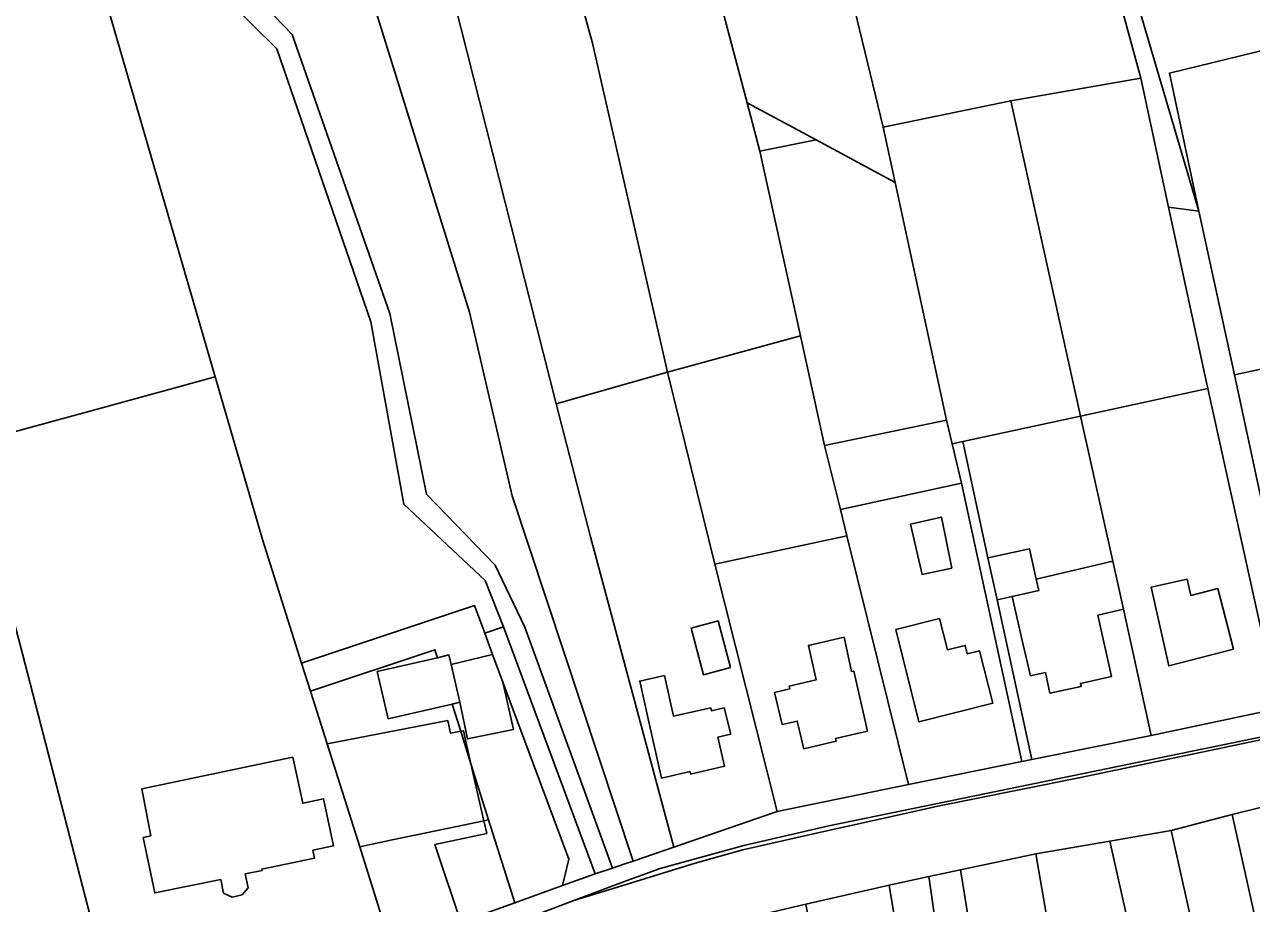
# Model space of a CAD drawing. Extents: x -502026 to -497664, y -1143484 to -1138019.
# Drawn here: x -499356.4 to -499169.2, y -1140456.9 to -1140322.7 of the extents above; entities that cross this region are included whole.
import ezdxf

# ---------------------------------------------------------------- set-up
doc = ezdxf.new("R2010")
doc.units = 0
for name, color, linetype in [('25', 7, 'Continuous'), ('31', 7, 'Continuous'), ('37', 7, 'Continuous'), ('55', 7, 'Continuous'), ('7', 7, 'Continuous')]:
    doc.layers.add(name, color=color, linetype=linetype)

msp = doc.modelspace()

# ---------------------------------------------------------------- linework, layer by layer
at = {"layer": '25'}
for points in [[(-499232.59, -1140308.74), (-499225.43, -1140338.4), (-499223.6, -1140346.82), (-499235.63, -1140340.34), (-499246.16, -1140334.66), (-499249.65, -1140321.45), (-499264.59, -1140256.07), (-499270.05, -1140210.03), (-499277.97, -1140188.93), (-499257.79, -1140186.68), (-499240.39, -1140276.46)], [(-499181.86, -1140350.58), (-499176.07, -1140377.34), (-499175.86, -1140378.3), (-499195.3, -1140382.48), (-499205.96, -1140334.35), (-499186.12, -1140330.89)], [(-499235.63, -1140340.34), (-499244.22, -1140342.03), (-499246.16, -1140334.66)], [(-499223.6, -1140346.82), (-499215.74, -1140383.1), (-499234.36, -1140386.97), (-499238.01, -1140370.25), (-499244.22, -1140342.03), (-499235.63, -1140340.34)], [(-499149.26, -1140390.27), (-499148.22, -1140394.89), (-499149.69, -1140395.2), (-499158.02, -1140396.95), (-499157.19, -1140401.38), (-499166.01, -1140403.23), (-499171.82, -1140376.2), (-499153.05, -1140372.17)], [(-499251.08, -1140405.1), (-499241.58, -1140442.84), (-499256.34, -1140447.94), (-499257.33, -1140448.28), (-499270.08, -1140400.91), (-499275.31, -1140380.63), (-499258.32, -1140375.79)], [(-499314.14, -1140420.19), (-499312.79, -1140424.47), (-499310.24, -1140432.54), (-499305.28, -1140448.25), (-499300.46, -1140463.58), (-499317.1, -1140470.61), (-499339.68, -1140477.92), (-499341.31, -1140478.34), (-499343.61, -1140469.6), (-499357.13, -1140417.19), (-499365.33, -1140386.89), (-499345.11, -1140381.36), (-499327.31, -1140376.49), (-499320.1, -1140401.33)], [(-499214.88, -1140386.71), (-499213.45, -1140392.75), (-499231.91, -1140396.77), (-499234.36, -1140386.97), (-499215.74, -1140383.1)], [(-499190.39, -1140404.65), (-499202.07, -1140407.36), (-499203.08, -1140402.74), (-499209.43, -1140404.12), (-499213.25, -1140386.39), (-499195.3, -1140382.48)], [(-499209.43, -1140404.12), (-499208.01, -1140410.53), (-499202.74, -1140434.9), (-499204.27, -1140435.21), (-499213.45, -1140392.75), (-499214.88, -1140386.71), (-499213.25, -1140386.39)], [(-499204.27, -1140435.21), (-499221.53, -1140438.73), (-499230.97, -1140400.77), (-499231.91, -1140396.77), (-499213.45, -1140392.75)], [(-499214.92, -1140405.73), (-499216.54, -1140397.91), (-499221.27, -1140399.01), (-499219.49, -1140406.68)], [(-499221.53, -1140438.73), (-499241.58, -1140442.84), (-499251.08, -1140405.1), (-499230.97, -1140400.77)], [(-499188.77, -1140411.97), (-499184.51, -1140431.25), (-499202.74, -1140434.9), (-499208.01, -1140410.53), (-499205.74, -1140410.03), (-499204.04, -1140417.41), (-499202.95, -1140422.14), (-499200.67, -1140421.64), (-499199.97, -1140424.8), (-499195.23, -1140423.75), (-499195.32, -1140423.3), (-499190.58, -1140422.25), (-499192.65, -1140412.87)], [(-499248.73, -1140420.89), (-499250.6, -1140413.76), (-499254.72, -1140414.84), (-499252.85, -1140421.97)], [(-499216.8, -1140413.39), (-499223.5, -1140415.08), (-499219.95, -1140429.17), (-499208.7, -1140426.33), (-499210.72, -1140418.31), (-499212.58, -1140418.78), (-499212.9, -1140417.51), (-499215.59, -1140418.19)], [(-499231.38, -1140416.22), (-499236.83, -1140417.5), (-499235.66, -1140422.76), (-499239.77, -1140423.72), (-499239.67, -1140424.15), (-499242, -1140424.69), (-499240.81, -1140429.58), (-499238.53, -1140429.05), (-499237.54, -1140433.28), (-499232.6, -1140432.12), (-499232.69, -1140431.73), (-499227.81, -1140430.59), (-499229.9, -1140421.42), (-499230.24, -1140421.5)], [(-499258.79, -1140422.1), (-499262.55, -1140422.95), (-499261.15, -1140429.16), (-499259.21, -1140437.76), (-499254.88, -1140436.75), (-499254.79, -1140437.14), (-499249.61, -1140435.93), (-499250.64, -1140431.52), (-499248.68, -1140431.06), (-499249.66, -1140427.03), (-499251.62, -1140427.47), (-499251.72, -1140427.03), (-499257.39, -1140428.28)], [(-499315.46, -1140434.54), (-499338.51, -1140439.38), (-499337.15, -1140446.58), (-499338.3, -1140446.82), (-499336.55, -1140455.28), (-499326.48, -1140453.24), (-499326.05, -1140455.3), (-499324.76, -1140455.91), (-499323.23, -1140455.59), (-499322.29, -1140454.49), (-499322.73, -1140452.39), (-499320.18, -1140451.85), (-499320.22, -1140451.63), (-499312.16, -1140449.98), (-499312.42, -1140448.76), (-499309.27, -1140448.11), (-499310.78, -1140440.93), (-499313.98, -1140441.6)], [(-499163.88, -1140480.68), (-499172.47, -1140486.08), (-499181.49, -1140445.74), (-499172.15, -1140443.33)], [(-499159.69, -1140478.05), (-499163.88, -1140480.68), (-499172.15, -1140443.33), (-499167.85, -1140442.22)], [(-499289.85, -1140459.75), (-499300.46, -1140463.58), (-499305.28, -1140448.25), (-499300.31, -1140447.2), (-499290.45, -1140445.12), (-499286.34, -1140444.25), (-499285.9, -1140446.21), (-499293.8, -1140447.87)], [(-499281.61, -1140456.77), (-499289.85, -1140459.75), (-499293.8, -1140447.87), (-499285.9, -1140446.21), (-499286.34, -1140444.25), (-499285.61, -1140444.1)], [(-499180.97, -1140491.41), (-499181.79, -1140491.83), (-499193.4, -1140499.9), (-499202.11, -1140449.32), (-499190.84, -1140447.37)]]:
    msp.add_lwpolyline(points, close=True, dxfattribs=at)
at = {"layer": '31'}
msp.add_lwpolyline([(-499348.67, -1140302.93), (-499327.31, -1140376.49), (-499345.11, -1140381.36), (-499365.33, -1140386.89), (-499381.85, -1140325.93), (-499391.39, -1140289.65), (-499371.06, -1140284.06), (-499355.86, -1140279.87), (-499350.3, -1140303.38)], close=True, dxfattribs=at)
at = {"layer": '37'}
for points in [[(-499175.16, -1140286.65), (-499173.86, -1140291.43), (-499164.43, -1140325.93), (-499181.73, -1140330.12), (-499177.24, -1140351.2), (-499198.42, -1140279.37), (-499205.65, -1140254.74), (-499215.6, -1140225.13), (-499224.19, -1140180), (-499232.57, -1140135.07), (-499238.14, -1140092.65), (-499218.01, -1140079.54), (-499208.2, -1140152.9), (-499200.42, -1140191.86), (-499195.81, -1140212.12), (-499192.03, -1140228.73), (-499184.85, -1140253.13)], [(-499238.14, -1140092.65), (-499232.57, -1140135.07), (-499224.19, -1140180), (-499215.6, -1140225.13), (-499205.65, -1140254.74), (-499198.42, -1140279.37), (-499177.24, -1140351.2), (-499181.86, -1140350.58), (-499186.12, -1140330.89), (-499194.15, -1140301.4), (-499232.59, -1140308.74), (-499240.39, -1140276.46), (-499257.79, -1140186.68), (-499268.89, -1140143.37), (-499275.49, -1140107.46), (-499277.96, -1140087.8)], [(-499266.71, -1140451.48), (-499269.37, -1140452.35), (-499283.36, -1140414.68), (-499286.12, -1140407.58), (-499298.55, -1140395.96), (-499303.58, -1140368.1), (-499317.91, -1140326.44), (-499325.57, -1140318.86), (-499332.18, -1140298.56), (-499328.6, -1140297.61), (-499322.57, -1140316.98), (-499315.6, -1140324.26), (-499300.7, -1140366.81), (-499295.09, -1140394.42), (-499284.63, -1140405.26), (-499280.08, -1140414.71)], [(-499186.12, -1140330.89), (-499205.96, -1140334.35), (-499225.43, -1140338.4), (-499232.59, -1140308.74), (-499194.15, -1140301.4)], [(-499165.12, -1140427.13), (-499184.51, -1140431.25), (-499188.77, -1140411.97), (-499190.39, -1140404.65), (-499195.3, -1140382.48), (-499175.86, -1140378.3)], [(-499179.04, -1140407.38), (-499184.55, -1140408.63), (-499181.84, -1140420.62), (-499171.97, -1140418.07), (-499174.36, -1140408.82), (-499178.47, -1140409.89)]]:
    msp.add_lwpolyline(points, close=True, dxfattribs=at)
at = {"layer": '55'}
for points in [[(-499391.39, -1140289.65), (-499381.85, -1140325.93), (-499365.33, -1140386.89), (-499357.13, -1140417.19), (-499343.61, -1140469.6), (-499345.85, -1140470.34), (-499341.31, -1140478.34), (-499349.24, -1140480.36), (-499352.11, -1140481.09), (-499375.07, -1140394.73), (-499384.85, -1140355.82), (-499390.45, -1140334.96), (-499399.25, -1140304.07)], [(-499289.85, -1140459.75), (-499281.61, -1140456.77), (-499274.32, -1140454.14), (-499269.37, -1140452.35), (-499266.71, -1140451.48), (-499264.81, -1140450.86), (-499263.54, -1140450.42), (-499257.33, -1140448.28), (-499256.34, -1140447.94), (-499241.58, -1140442.84), (-499221.53, -1140438.73), (-499204.27, -1140435.21), (-499202.74, -1140434.9), (-499184.51, -1140431.25), (-499165.12, -1140427.13)], [(-499159.71, -1140429.84), (-499233.71, -1140445.05), (-499246.65, -1140448.02), (-499259.46, -1140451.53), (-499265.03, -1140453.58), (-499272.61, -1140456.46), (-499282.89, -1140460.36)], [(-499357.43, -1140482.45), (-499354.19, -1140481.62), (-499353.09, -1140485.97), (-499352.17, -1140485.78), (-499335.57, -1140480.59), (-499325.07, -1140477), (-499314.72, -1140473.37), (-499305.56, -1140469.74), (-499282.89, -1140460.36), (-499272.61, -1140456.46), (-499267.25, -1140454.8), (-499254.12, -1140450.73), (-499246.83, -1140448.68), (-499235.84, -1140446.23), (-499226.2, -1140444.09), (-499217.05, -1140442.04), (-499212.52, -1140441.1), (-499195.56, -1140437.73), (-499174.35, -1140433.3), (-499163.04, -1140430.88)], [(-499167.85, -1140442.22), (-499172.15, -1140443.33), (-499181.49, -1140445.74), (-499190.84, -1140447.37), (-499202.11, -1140449.32), (-499213.64, -1140451.77), (-499218.43, -1140452.79), (-499224.48, -1140454.07), (-499237.22, -1140457.01), (-499253.91, -1140460.9), (-499256.93, -1140461.6), (-499259, -1140462.08), (-499261.13, -1140462.58), (-499264.09, -1140463.7), (-499279.11, -1140469.38), (-499283.56, -1140471.07), (-499294.72, -1140475.29), (-499303.43, -1140478.89), (-499312.68, -1140482.72), (-499319.8, -1140485.44), (-499326.12, -1140487.86), (-499339.19, -1140492.06), (-499356.17, -1140496.24), (-499357.15, -1140496.44)]]:
    msp.add_lwpolyline(points, dxfattribs=at)
for points in [[(-499177.24, -1140351.2), (-499171.82, -1140376.2), (-499166.01, -1140403.23), (-499161.13, -1140426.28), (-499165.12, -1140427.13), (-499175.86, -1140378.3), (-499176.07, -1140377.34), (-499181.86, -1140350.58)], [(-499214.92, -1140405.73), (-499219.49, -1140406.68), (-499221.27, -1140399.01), (-499216.54, -1140397.91)], [(-499202.07, -1140407.36), (-499201.68, -1140409.13), (-499205.74, -1140410.03), (-499208.01, -1140410.53), (-499209.43, -1140404.12), (-499203.08, -1140402.74)], [(-499188.77, -1140411.97), (-499192.65, -1140412.87), (-499190.58, -1140422.25), (-499195.32, -1140423.3), (-499195.23, -1140423.75), (-499199.97, -1140424.8), (-499200.67, -1140421.64), (-499202.95, -1140422.14), (-499204.04, -1140417.41), (-499205.74, -1140410.03), (-499201.68, -1140409.13), (-499202.07, -1140407.36), (-499190.39, -1140404.65)], [(-499179.04, -1140407.38), (-499178.47, -1140409.89), (-499174.36, -1140408.82), (-499171.97, -1140418.07), (-499181.84, -1140420.62), (-499184.55, -1140408.63)], [(-499272.61, -1140456.46), (-499265.03, -1140453.58), (-499259.46, -1140451.53), (-499246.65, -1140448.02), (-499233.71, -1140445.05), (-499159.71, -1140429.84), (-499128.81, -1140423.26), (-499106.54, -1140417.03), (-499096.27, -1140413.77), (-499110.33, -1140418.57), (-499119.85, -1140421.4), (-499128.56, -1140423.54), (-499136.65, -1140425.28), (-499141.34, -1140426.07), (-499163.04, -1140430.88), (-499174.35, -1140433.3), (-499195.56, -1140437.73), (-499212.52, -1140441.1), (-499217.05, -1140442.04), (-499226.2, -1140444.09), (-499235.84, -1140446.23), (-499246.83, -1140448.68), (-499254.12, -1140450.73), (-499267.25, -1140454.8)], [(-499248.73, -1140420.89), (-499252.85, -1140421.97), (-499254.72, -1140414.84), (-499250.6, -1140413.76)], [(-499216.8, -1140413.39), (-499215.59, -1140418.19), (-499212.9, -1140417.51), (-499212.58, -1140418.78), (-499210.72, -1140418.31), (-499208.7, -1140426.33), (-499219.95, -1140429.17), (-499223.5, -1140415.08)], [(-499231.38, -1140416.22), (-499230.24, -1140421.5), (-499229.9, -1140421.42), (-499227.81, -1140430.59), (-499232.69, -1140431.73), (-499232.6, -1140432.12), (-499237.54, -1140433.28), (-499238.53, -1140429.05), (-499240.81, -1140429.58), (-499242, -1140424.69), (-499239.67, -1140424.15), (-499239.77, -1140423.72), (-499235.66, -1140422.76), (-499236.83, -1140417.5)], [(-499293.43, -1140419.37), (-499302.59, -1140421.49), (-499300.93, -1140428.69), (-499291.19, -1140426.45), (-499289.87, -1140430.61), (-499291.41, -1140430.91), (-499291.85, -1140428.96), (-499310.24, -1140432.54), (-499312.79, -1140424.47), (-499293.81, -1140418.16)], [(-499291.34, -1140420.4), (-499290, -1140426.17), (-499291.19, -1140426.45), (-499300.93, -1140428.69), (-499302.59, -1140421.49), (-499293.43, -1140419.37), (-499291.67, -1140418.96)], [(-499283.43, -1140423.11), (-499281.8, -1140430.32), (-499288.85, -1140431.77), (-499290, -1140426.17), (-499291.34, -1140420.4), (-499285, -1140418.88)], [(-499258.79, -1140422.1), (-499257.39, -1140428.28), (-499251.72, -1140427.03), (-499251.62, -1140427.47), (-499249.66, -1140427.03), (-499248.68, -1140431.06), (-499250.64, -1140431.52), (-499249.61, -1140435.93), (-499254.79, -1140437.14), (-499254.88, -1140436.75), (-499259.21, -1140437.76), (-499261.15, -1140429.16), (-499262.55, -1140422.95)], [(-499289.87, -1140430.61), (-499288.3, -1140435.59), (-499286.34, -1140444.25), (-499290.45, -1140445.12), (-499300.31, -1140447.2), (-499305.28, -1140448.25), (-499310.24, -1140432.54), (-499291.85, -1140428.96), (-499291.41, -1140430.91)], [(-499315.46, -1140434.54), (-499313.98, -1140441.6), (-499310.78, -1140440.93), (-499309.27, -1140448.11), (-499312.42, -1140448.76), (-499312.16, -1140449.98), (-499320.22, -1140451.63), (-499320.18, -1140451.85), (-499322.73, -1140452.39), (-499322.29, -1140454.49), (-499323.23, -1140455.59), (-499324.76, -1140455.91), (-499326.05, -1140455.3), (-499326.48, -1140453.24), (-499336.55, -1140455.28), (-499338.3, -1140446.82), (-499337.15, -1140446.58), (-499338.51, -1140439.38)], [(-499285.61, -1140444.1), (-499286.34, -1140444.25), (-499288.3, -1140435.59)]]:
    msp.add_lwpolyline(points, close=True, dxfattribs=at)
at = {"layer": '7'}
for points in [[(-499342.35, -1140061.12), (-499331.56, -1140143.48), (-499317.08, -1140215.68), (-499275.31, -1140380.63), (-499270.08, -1140400.91), (-499257.33, -1140448.28), (-499263.54, -1140450.42), (-499282.02, -1140394.66), (-499288.54, -1140366.65), (-499309.4, -1140299.49), (-499337.15, -1140168.8), (-499343.05, -1140137.93), (-499349.12, -1140095.6), (-499352.11, -1140062.42), (-499342.49, -1140060.03)], [(-499321.12, -1140076.23), (-499320.01, -1140082.5), (-499308.02, -1140149.83), (-499301.15, -1140189.25), (-499295.05, -1140216.66), (-499289.56, -1140253.92), (-499269.75, -1140325.57), (-499258.32, -1140375.79), (-499275.31, -1140380.63), (-499317.08, -1140215.68), (-499331.56, -1140143.48), (-499342.35, -1140061.12)], [(-499263.54, -1140450.42), (-499264.81, -1140450.86), (-499266.71, -1140451.48), (-499280.08, -1140414.71), (-499284.63, -1140405.26), (-499295.09, -1140394.42), (-499300.7, -1140366.81), (-499315.6, -1140324.26), (-499322.57, -1140316.98), (-499328.6, -1140297.61), (-499333.34, -1140277.51), (-499331.88, -1140257.92), (-499340.2, -1140226.61), (-499353.58, -1140220.8), (-499359.83, -1140198.48), (-499358.01, -1140169.13), (-499337.15, -1140168.8), (-499309.4, -1140299.49), (-499288.54, -1140366.65), (-499282.02, -1140394.66)], [(-499283.36, -1140414.68), (-499286.21, -1140415.63), (-499287.77, -1140411.43), (-499314.14, -1140420.19), (-499320.1, -1140401.33), (-499327.31, -1140376.49), (-499348.67, -1140302.93), (-499332.18, -1140298.56), (-499325.57, -1140318.86), (-499317.91, -1140326.44), (-499303.58, -1140368.1), (-499298.55, -1140395.96), (-499286.12, -1140407.58)], [(-499158.82, -1140347.87), (-499161.4, -1140348.49), (-499164.37, -1140349.19), (-499163.43, -1140353.15), (-499160.46, -1140352.45), (-499157.88, -1140351.83), (-499153.05, -1140372.17), (-499171.82, -1140376.2), (-499177.24, -1140351.2), (-499181.73, -1140330.12), (-499164.43, -1140325.93)], [(-499195.3, -1140382.48), (-499213.25, -1140386.39), (-499214.88, -1140386.71), (-499215.74, -1140383.1), (-499223.6, -1140346.82), (-499225.43, -1140338.4), (-499205.96, -1140334.35)], [(-499234.36, -1140386.97), (-499231.91, -1140396.77), (-499230.97, -1140400.77), (-499251.08, -1140405.1), (-499258.32, -1140375.79), (-499238.01, -1140370.25)], [(-499286.21, -1140415.63), (-499285, -1140418.88), (-499291.34, -1140420.4), (-499291.67, -1140418.96), (-499293.43, -1140419.37), (-499293.81, -1140418.16), (-499312.79, -1140424.47), (-499314.14, -1140420.19), (-499287.77, -1140411.43)], [(-499269.37, -1140452.35), (-499274.32, -1140454.14), (-499273.39, -1140450.14), (-499283.43, -1140423.11), (-499285, -1140418.88), (-499286.21, -1140415.63), (-499283.36, -1140414.68)], [(-499274.32, -1140454.14), (-499281.61, -1140456.77), (-499285.61, -1140444.1), (-499288.3, -1140435.59), (-499289.45, -1140430.53), (-499289.87, -1140430.61), (-499291.19, -1140426.45), (-499290, -1140426.17), (-499288.85, -1140431.77), (-499281.8, -1140430.32), (-499283.43, -1140423.11), (-499273.39, -1140450.14)], [(-499288.3, -1140435.59), (-499289.87, -1140430.61), (-499289.45, -1140430.53)], [(-499172.47, -1140486.08), (-499180.97, -1140491.41), (-499190.84, -1140447.37), (-499181.49, -1140445.74)], [(-499193.4, -1140499.9), (-499204.53, -1140507.91), (-499213.64, -1140451.77), (-499202.11, -1140449.32)], [(-499209.9, -1140511.8), (-499214.37, -1140515.05), (-499224.48, -1140454.07), (-499218.43, -1140452.79)], [(-499204.53, -1140507.91), (-499209.9, -1140511.8), (-499218.43, -1140452.79), (-499213.64, -1140451.77)], [(-499214.37, -1140515.05), (-499224.92, -1140521.41), (-499237.22, -1140457.01), (-499224.48, -1140454.07)]]:
    msp.add_lwpolyline(points, close=True, dxfattribs=at)
msp.add_lwpolyline([(-499249.65, -1140321.45), (-499246.16, -1140334.66), (-499244.22, -1140342.03), (-499238.01, -1140370.25), (-499258.32, -1140375.79), (-499269.75, -1140325.57), (-499289.56, -1140253.92)], dxfattribs=at)

doc.saveas('drawing.dxf')
